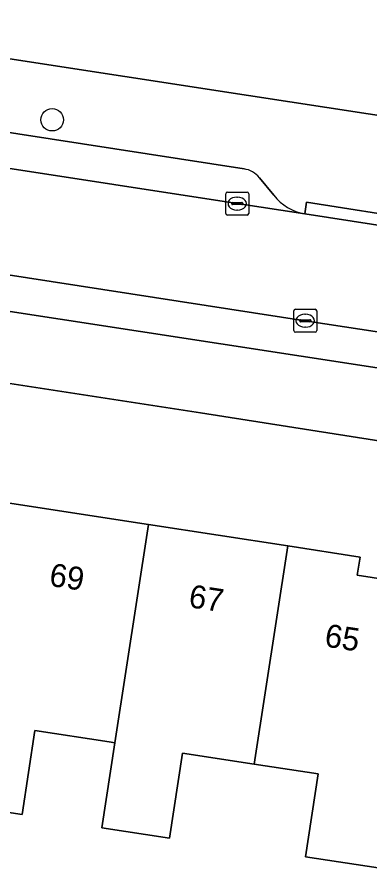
# Model space of a CAD drawing. Extents: x 161483 to 162250, y 379484 to 380833.
# Drawn here: x 161877.95 to 161893.26, y 380524.7 to 380561.63 of the extents above; entities that cross this region are included whole.
import ezdxf

# ---------------------------------------------------------------- set-up
doc = ezdxf.new("R2010")
doc.units = 0
for name, color, linetype in [('IMGEO_Boom', 7, 'Continuous'), ('IMGEO_Erf', 7, 'Continuous'), ('IMGEO_Kolk', 7, 'Continuous'), ('IMGEO_Pand', 7, 'Continuous'), ('IMGEO_Pand_nummerreeks', 7, 'Continuous'), ('IMGEO_Parkeervlak_open', 7, 'Continuous'), ('IMGEO_Rijbaan_lokaal_open', 7, 'Continuous'), ('IMGEO_Voetpad_open', 7, 'Continuous')]:
    doc.layers.add(name, color=color, linetype=linetype)

msp = doc.modelspace()

# ---------------------------------------------------------------- linework, layer by layer
at = {"layer": 'IMGEO_Boom'}
msp.add_circle((161879.472, 380557.176), 0.489, dxfattribs=at)
at = {"layer": 'IMGEO_Erf'}
for points in [[(161850.616, 380563.993), (161887.994, 380558.235), (161920.738, 380553.21), (161923.744, 380552.759), (161929.162, 380586.915), (161925.503, 380587.356), (161926.255, 380593.587), (161923.617, 380593.973), (161922.227, 380594.176), (161921.545, 380589.521), (161919.495, 380589.821), (161913.174, 380590.746)], [(161914.351, 380539.988), (161885.9, 380544.447), (161848.674, 380550.183)], [(161877.533, 380540.542), (161883.646, 380539.603), (161889.692, 380538.674), (161892.825, 380538.192), (161892.705, 380537.408), (161895.495, 380536.979)], [(161893.606, 380524.696), (161890.453, 380525.181), (161891.006, 380528.777), (161888.236, 380529.203), (161885.124, 380529.681), (161884.557, 380525.991), (161881.622, 380526.442), (161882.189, 380530.131), (161881.94, 380530.169), (161878.724, 380530.663), (161878.163, 380527.016), (161875.515, 380527.423)]]:
    msp.add_lwpolyline(points, dxfattribs=at)
at = {"layer": 'IMGEO_Kolk'}
for p, q in [((161886.998, 380553.111), (161886.998, 380553.963)), ((161887.073, 380554.037), (161887.925, 380554.037)), ((161887.486, 380553.817), (161887.511, 380553.817)), ((161887.999, 380553.963), (161887.999, 380553.111)), ((161887.257, 380553.531), (161887.257, 380553.543)), ((161887.695, 380553.494), (161887.297, 380553.494)), ((161887.3, 380553.58), (161887.698, 380553.58)), ((161887.741, 380553.543), (161887.741, 380553.531)), ((161887.925, 380553.037), (161887.073, 380553.037)), ((161887.509, 380553.257), (161887.484, 380553.257)), ((161890.022, 380548.951), (161890.874, 380548.951)), ((161889.947, 380548.025), (161889.947, 380548.877)), ((161890.435, 380548.731), (161890.46, 380548.731)), ((161890.948, 380548.877), (161890.948, 380548.025)), ((161890.206, 380548.445), (161890.206, 380548.457)), ((161890.644, 380548.408), (161890.246, 380548.408)), ((161890.249, 380548.494), (161890.647, 380548.494)), ((161890.69, 380548.457), (161890.69, 380548.445)), ((161890.874, 380547.951), (161890.022, 380547.951)), ((161890.458, 380548.171), (161890.433, 380548.171))]:
    msp.add_line(p, q, dxfattribs=at)
for points in [[(161886.998, 380553.111), (161886.998, 380553.963)], [(161887.073, 380554.037), (161887.925, 380554.037)], [(161887.999, 380553.963), (161887.999, 380553.111)], [(161887.925, 380553.037), (161887.073, 380553.037)], [(161890.022, 380548.951), (161890.874, 380548.951)], [(161889.947, 380548.025), (161889.947, 380548.877)], [(161890.948, 380548.877), (161890.948, 380548.025)], [(161890.874, 380547.951), (161890.022, 380547.951)]]:
    msp.add_lwpolyline(points, dxfattribs=at)
for centre, radius, start, end in [((161887.075, 380553.961), 0.0765, 91.552, 178.448), ((161887.075, 380553.961), 0.0765, 91.552, 178.448), ((161887.923, 380553.961), 0.0765, 1.552, 88.448), ((161887.923, 380553.961), 0.0765, 1.552, 88.448), ((161887.297, 380553.54), 0.0403, 85.8775, 175.7526), ((161887.294, 380553.53), 0.0366, 178.938, 274.7102), ((161887.698, 380553.537), 0.043, 264.8664, 352.4533), ((161887.702, 380553.542), 0.0386, 1.7309, 96.639), ((161887.075, 380553.113), 0.0765, 181.552, 268.448), ((161887.075, 380553.113), 0.0765, 181.552, 268.448), ((161887.923, 380553.113), 0.0765, 271.552, 358.448), ((161887.923, 380553.113), 0.0765, 271.552, 358.448), ((161890.024, 380548.875), 0.0765, 91.552, 178.448), ((161890.024, 380548.875), 0.0765, 91.552, 178.448), ((161890.872, 380548.875), 0.0765, 1.552, 88.448), ((161890.872, 380548.875), 0.0765, 1.552, 88.448), ((161890.246, 380548.454), 0.0403, 85.8775, 175.7526), ((161890.243, 380548.444), 0.0366, 178.938, 274.7102), ((161890.647, 380548.451), 0.043, 264.8664, 352.4533), ((161890.651, 380548.456), 0.0386, 1.7309, 96.639), ((161890.024, 380548.027), 0.0765, 181.552, 268.448), ((161890.024, 380548.027), 0.0765, 181.552, 268.448), ((161890.872, 380548.027), 0.0765, 271.552, 358.448), ((161890.872, 380548.027), 0.0765, 271.552, 358.448)]:
    msp.add_arc(centre, radius, start, end, dxfattribs=at)
for centre, major_axis, ratio, start_param, end_param in [((161887.485, 380553.537), (-0.387, 0.002), 0.722429, 4.712389, 7.853982), ((161887.51, 380553.537), (-0.39, 0.002), 0.717154, 1.570796, 4.712389), ((161890.434, 380548.451), (-0.387, 0.002), 0.722429, 4.712389, 7.853982), ((161890.459, 380548.451), (-0.39, 0.002), 0.717154, 1.570796, 4.712389)]:
    msp.add_ellipse(centre, major_axis=major_axis, ratio=ratio, start_param=start_param, end_param=end_param, dxfattribs=at)
at = {"layer": 'IMGEO_Pand'}
for points in [[(161883.646, 380539.603), (161877.533, 380540.542), (161875.515, 380527.423), (161878.163, 380527.016), (161878.724, 380530.663), (161881.94, 380530.169), (161882.189, 380530.131)], [(161889.692, 380538.674), (161883.646, 380539.603), (161882.189, 380530.131), (161881.622, 380526.442), (161884.557, 380525.991), (161885.124, 380529.681), (161888.236, 380529.203)], [(161889.692, 380538.674), (161888.236, 380529.203), (161891.006, 380528.777), (161890.453, 380525.181), (161893.606, 380524.696), (161895.495, 380536.979), (161892.705, 380537.408), (161892.825, 380538.192)]]:
    msp.add_lwpolyline(points, close=True, dxfattribs=at)
at = {"layer": 'IMGEO_Parkeervlak_open'}
for points in [[(161887.795, 380555.038), (161850.1, 380560.875), (161846.172, 380561.483)], [(161843.094, 380560.41), (161849.846, 380559.342), (161887.499, 380553.536), (161890.424, 380553.087)], [(161914.419, 380544.768), (161914.156, 380544.809), (161910.838, 380545.329), (161890.447, 380548.452), (161871.858, 380551.32), (161849.159, 380554.782)], [(161889.081, 380553.896), (161888.457, 380554.66)], [(161851.745, 380552.829), (161911.363, 380543.674)]]:
    msp.add_lwpolyline(points, dxfattribs=at)
for centre, radius, start, end in [((161887.677, 380554.063), 0.982, 37.4245, 83.123), ((161890.815, 380555.255), 2.202, 218.0859, 259.7861)]:
    msp.add_arc(centre, radius, start, end, dxfattribs=at)
at = {"layer": 'IMGEO_Rijbaan_lokaal_open'}
msp.add_lwpolyline([(161849.846, 380559.342), (161849.159, 380554.782), (161871.858, 380551.32), (161890.447, 380548.452), (161910.838, 380545.329), (161914.156, 380544.809), (161914.845, 380549.326), (161913.052, 380549.6), (161898.919, 380551.791), (161895.38, 380552.327), (161890.424, 380553.087), (161887.499, 380553.536)], close=True, dxfattribs=at)
at = {"layer": 'IMGEO_Voetpad_open'}
for points in [[(162007.859, 380539.593), (162001.608, 380540.698), (162000, 380540.965), (161989.926, 380542.639), (161963.411, 380546.705), (161933.1, 380551.357), (161926.533, 380552.341), (161923.744, 380552.759), (161920.738, 380553.21), (161887.994, 380558.235), (161850.616, 380563.993), (161845.302, 380564.812), (161842.113, 380565.304), (161840.43, 380565.564), (161785.522, 380574.037), (161759.686, 380578.007), (161759.209, 380578.08), (161755.449, 380578.66), (161754.33, 380578.833), (161724.808, 380583.386), (161711.262, 380585.528)], [(161846.172, 380561.483), (161850.1, 380560.875), (161887.795, 380555.038)], [(161888.457, 380554.66), (161889.081, 380553.896)], [(161890.424, 380553.087), (161890.502, 380553.592), (161895.456, 380552.821), (161895.38, 380552.327)], [(161911.363, 380543.674), (161851.745, 380552.829)], [(161848.674, 380550.183), (161885.9, 380544.447), (161914.351, 380539.988)]]:
    msp.add_lwpolyline(points, dxfattribs=at)
msp.add_lwpolyline([(161890.424, 380553.087), (161895.38, 380552.327), (161895.456, 380552.821), (161890.502, 380553.592)], close=True, dxfattribs=at)
for centre, radius, start, end in [((161887.677, 380554.063), 0.982, 37.4245, 83.123), ((161890.815, 380555.255), 2.202, 218.0859, 259.7861)]:
    msp.add_arc(centre, radius, start, end, dxfattribs=at)

# ---------------------------------------------------------------- texts
at = {"layer": 'IMGEO_Pand_nummerreeks'}
for s, rotation, p in [('69', 351.2624, (161879.305, 380536.951)), ('67', 351.2624, (161885.353, 380536.022)), ('65', 351.3268, (161891.25, 380534.316))]:
    msp.add_text(s, height=1, rotation=rotation, dxfattribs=at).set_placement(p)

doc.saveas('drawing.dxf')
